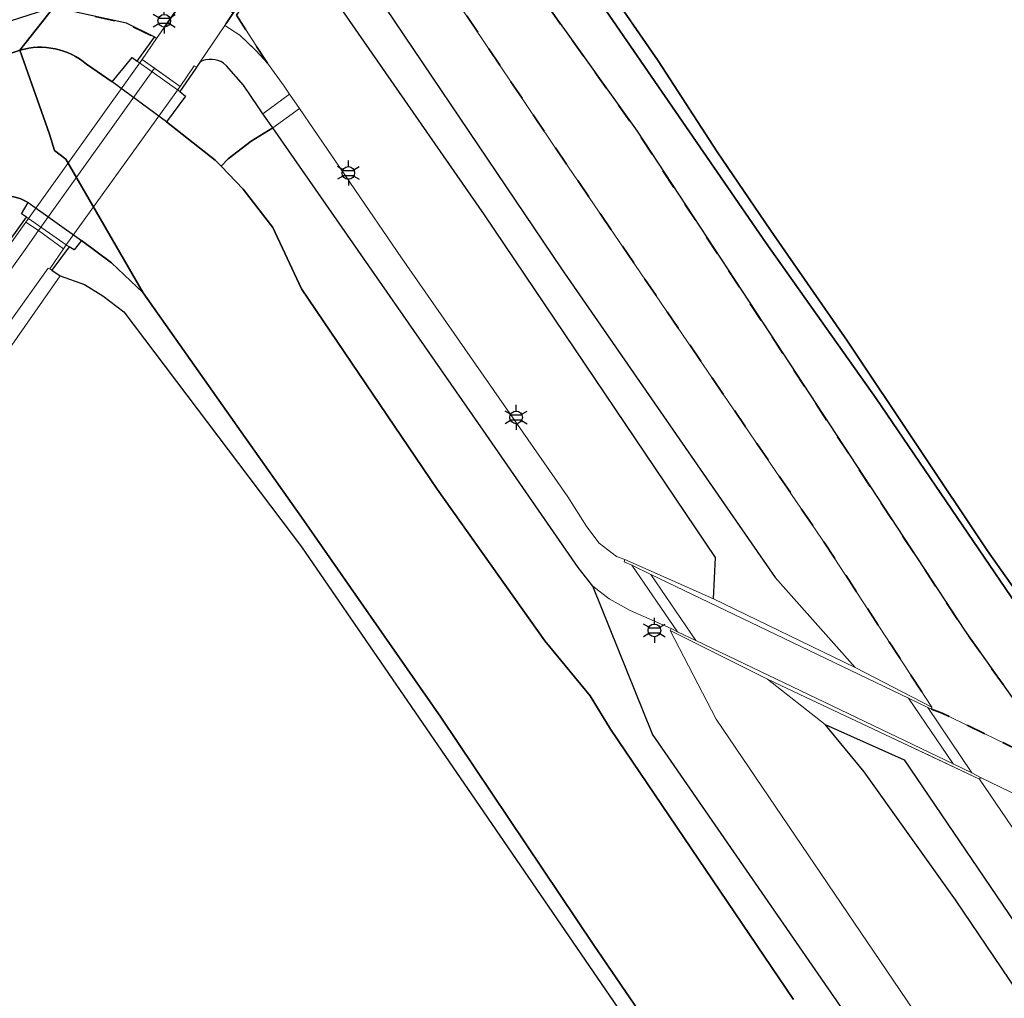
# Model space of a CAD drawing. Extents: x 105780 to 185197, y 477999 to 525027.
# Tile 268 of 562: x 107972 to 108071, y 478286 to 478384. Entities that reach past the tile are written whole.
import ezdxf
from ezdxf.enums import TextEntityAlignment as Align

# ---------------------------------------------------------------- set-up
doc = ezdxf.new("R2010")
doc.units = 0
doc.linetypes.add('XX-HIDDEN', pattern=[4, 2, -2])
for name, color, linetype, lineweight in [('B-GV-GR-GRAS_GAZON-G', 252, 'Continuous', 13), ('B-GV-GR-MATERIAALGRENS-G', 252, 'XX-HIDDEN', 35), ('B-RO-IE-MEUBILAIR_WEGMEUBILAIR-S', 252, 'Continuous', 25), ('B-WE-GW-WATERGANG_SLOOT_INSTEEK-G', 252, 'Continuous', 30), ('B-WE-OG-TERREIN_ONBEGROEID-GV', 252, 'Continuous', 18), ('B1-WE-GR-BOUWLAND-GV', 80, 'Continuous', 13), ('B1-WE-GW-TALUD_KRUIN-G', 252, 'Continuous', 25), ('B1-WE-KW-KUNSTWERK_COUPURE-GV', 170, 'Continuous', 18), ('B1-WE-KW-KUNSTWERK_DEK-BRUG', 252, 'Continuous', 18), ('B1-WE-KW-KUNSTWERK_LANDHOOFD-GV', 252, 'Continuous', 18), ('B1-WE-OG-WEG-GV', 7, 'Continuous', 18), ('B1-WE-VH-VERHARDING_ASFALT-GV', 252, 'Continuous', 18), ('B1-WE-VH-VERHARDING_BEDRIJFSVLOERPLAAT-GV', 252, 'Continuous', 18), ('B1-WE-VH-VERHARDING_BETON-GV', 252, 'Continuous', 18), ('B1-WE-VH-VERHARDING_BETONSTRAATSTEEN-GV', 252, 'Continuous', 18), ('B1-WE-VH-VERHARDING_STRAATBAKSTEEN-GV', 252, 'Continuous', 18), ('B1-WE-VH-VERHARDING_TEGEL-GV', 252, 'Continuous', 18)]:
    doc.layers.add(name, color=color, linetype=linetype, lineweight=lineweight)
doc.styles.add('NLCS-ISO', font='NLCS-ISO.ttf')

# ---------------------------------------------------------------- blocks, each defined once
blk = doc.blocks.new('B-SIE-WEG_LICHTMAST-SO')
at = {"ltscale": 0.1}
for p, q in [((0, 1.27), (0, 2.53)), ((-1.1, 0.63), (-2.19, 1.27)), ((1.1, 0.63), (2.19, 1.27)), ((-1.1, -0.63), (-2.19, -1.27)), ((0, -1.27), (0, -2.53)), ((1.1, -0.63), (2.19, -1.27))]:
    blk.add_line(p, q, dxfattribs=at)
at = {"flags": 128}
for points in [[(-1.16, 0.5), (1.16, 0.5)], [(-1.16, -0.5), (1.16, -0.5)]]:
    blk.add_lwpolyline(points, dxfattribs=at)
at = {"ltscale": 0.1}
blk.add_circle((0, 0), 1.27, dxfattribs=at)
at = {"style": 'NLCS-ISO'}
blk.add_attdef('TYPE', text='', height=1.8, dxfattribs=at).set_placement((0, 2.53), align=Align.BOTTOM_CENTER)

msp = doc.modelspace()

# ---------------------------------------------------------------- linework, layer by layer
at = {"layer": 'B-GV-GR-GRAS_GAZON-G', "flags": 128}
for points in [[(108052.403, 478332.129), (108025.226, 478371.991), (108007.879, 478397.812), (108006.057, 478400.525), (108005.546, 478401.465), (108001.584, 478396.037), (108007.501, 478387.023), (108026.163, 478359.332), (108047.647, 478328.302), (108055.711, 478319.237), (108063.443, 478315.237)], [(108047.647, 478328.302), (108026.163, 478359.332), (108007.501, 478387.023), (108001.584, 478396.037), (107999.075, 478392.6), (108018.411, 478364.766), (108041.641, 478330.321), (108041.452, 478326.138), (108055.711, 478319.237)], [(107996.56, 478380.038), (107998.237, 478377.727), (107998.797, 478376.91), (107999.775, 478375.48), (108010.054, 478360.459), (108026.784, 478336.398), (108028.721, 478333.398), (108029.943, 478331.747), (108031.706, 478330.413), (108032.541, 478330.114), (108041.452, 478326.138), (108041.641, 478330.321), (108018.411, 478364.766), (107999.075, 478392.6), (107993.432, 478384.869), (107995.024, 478382.41)], [(108265.051, 478011.507), (108268.516, 478013.864), (108068.244, 478307.993), (108063.117, 478310.411), (108061.034, 478311.394), (108057.565, 478313.03), (108050.072, 478316.564), (108046.895, 478318.063), (108052.683, 478313.52), (108060.642, 478309.943), (108263.893, 478010.72)], [(108269.078, 478014.247), (108269.09, 478014.254), (108269.666, 478014.611), (108243.942, 478052.579), (108201.379, 478115.555), (108170.634, 478161.047), (108137.944, 478209.311), (108106.583, 478255.909), (108093.769, 478275.383), (108093.423, 478276.056), (108092.933, 478276.506), (108087.735, 478284.187), (108075.748, 478302.152), (108073.381, 478305.715), (108068.343, 478308.179), (108068.244, 478307.993), (108268.516, 478013.864)]]:
    msp.add_lwpolyline(points, close=True, dxfattribs=at)
for points in [[(108254.759, 478000.013), (108041.724, 478314.029), (108037.105, 478322.972), (108037.202, 478323.157), (108033.062, 478324.986), (108030.945, 478326.143), (108029.325, 478327.433), (108035.307, 478312.531), (108054.845, 478284.293), (108069.598, 478263.332), (108087.335, 478237.223), (108107.759, 478208.051), (108130.914, 478173.803), (108152.75, 478142.19), (108170.951, 478114.107), (108196.849, 478075.168), (108210.55, 478056.317), (108218.213, 478046.027), (108223.267, 478038.529), (108230.336, 478029.165), (108248.132, 478002.833), (108250.068, 478000.013)], [(108266.025, 478000.013), (108263.975, 478003.002), (108065.797, 478295.874), (108056.613, 478308.75), (108052.683, 478313.52), (108046.895, 478318.063), (108037.105, 478322.972), (108041.724, 478314.029), (108254.759, 478000.013)], [(108271.177, 478000.013), (108264.997, 478009.061), (108263.893, 478010.72), (108060.642, 478309.943), (108052.683, 478313.52), (108056.613, 478308.75), (108065.797, 478295.874), (108263.975, 478003.002), (108266.025, 478000.013)]]:
    msp.add_lwpolyline(points, dxfattribs=at)
at = {"layer": 'B-GV-GR-MATERIAALGRENS-G', "flags": 128}
for points in [[(108001.584, 478396.037), (108005.546, 478401.465), (108010.274, 478407.943), (108009.824, 478408.789), (108008.372, 478406.373), (108006.859, 478404.157), (108005.161, 478402.172), (108001.616, 478397.196), (108001.063, 478396.425), (107998.414, 478392.735), (107998.409, 478392.745), (107993.063, 478385.025), (107992.276, 478383.815), (107993.766, 478382.868), (107995.401, 478381.315), (107996.56, 478380.038), (107995.024, 478382.41), (107993.432, 478384.869), (107999.075, 478392.6)], [(108005.546, 478401.465), (108006.057, 478400.525), (108007.879, 478397.812), (108025.226, 478371.991), (108052.403, 478332.129), (108063.443, 478315.237), (108063.387, 478315.055), (108064.477, 478314.649), (108074.028, 478310.002), (108093.974, 478279.231), (108094.205, 478279.777), (108094.958, 478280.421), (108095.991, 478281.174), (108095.214, 478282.286), (108095.448, 478282.445), (108066.728, 478322.981), (108045.038, 478356.013), (108033.761, 478373.186), (108014.095, 478400.768), (108013.677, 478401.54), (108010.274, 478407.943)], [(107995.495, 478397.02), (107995.489, 478397.063), (107995.891, 478397.302), (107995.546, 478397.808), (107988.845, 478392.871), (107988.73, 478392.784), (107986.973, 478391.526), (107984.947, 478390.067), (107978.047, 478385.007), (107982.365, 478384.047), (107985.211, 478382.654), (107985.392, 478382.525), (107990.305, 478389.547), (107990.334, 478389.494)]]:
    msp.add_lwpolyline(points, close=True, dxfattribs=at)
at = {"layer": 'B-WE-GW-WATERGANG_SLOOT_INSTEEK-G', "flags": 128}
for points in [[(108040.454, 478416.502), (108044.384, 478422.716), (108041.847, 478424.228), (108038.86, 478426.993), (108034.286, 478433.78), (108032.284, 478438.021), (108032.132, 478440.662), (108033.648, 478442.948), (108030.011, 478443.4), (108006.942, 478426.191), (108009.919, 478419.644), (108012.37, 478413.594), (108017.863, 478404.232), (108018.464, 478403.208), (108030.537, 478388.009), (108035.891, 478380.268), (108041.811, 478371.103), (108047.181, 478363.245), (108054.934, 478352.077), (108069.023, 478330.989), (108074.694, 478322.962)], [(107971.656, 478381.35), (107975.05, 478385.673), (107968.102, 478383.446), (107965.277, 478381.42), (107941.738, 478365.315), (107929.535, 478357.098), (107834.713, 478293.251)], [(107985.211, 478382.654), (107982.365, 478384.047), (107978.047, 478385.007), (107975.05, 478385.673), (107971.656, 478381.35)], [(107978.362, 478379.939), (107980.938, 478378.154), (107982.93, 478380.62), (107983.449, 478380.226), (107985.201, 478382.64), (107985.211, 478382.654)], [(107971.74, 478366.388), (107972.492, 478366.029), (107977.841, 478362.204), (107980.878, 478359.951), (107984.057, 478356.926), (107976.261, 478370.373), (107975.116, 478371.237), (107974.614, 478372.906), (107971.656, 478381.35)], [(107971.656, 478381.35), (107974.614, 478372.906), (107975.116, 478371.237), (107976.261, 478370.373), (107984.057, 478356.926), (107993.914, 478342.963), (108000, 478334.376), (108014.027, 478314.255), (108029.399, 478291.321), (108042.527, 478272.132)], [(107989.792, 478380.168), (107989.421, 478379.619), (107989.387, 478379.567), (107989.318, 478379.467), (107987.727, 478377.177), (107988.312, 478376.725), (107986.4, 478374.143), (107991.284, 478370.286), (107991.887, 478369.66), (107992.595, 478370.4), (107994.924, 478372.199), (107997.095, 478373.532)], [(107997.095, 478373.532), (107996.105, 478374.953), (107995.624, 478375.643), (107994.166, 478377.839), (107992.434, 478379.757), (107992.143, 478380.045)], [(108049.524, 478285.824), (108031.09, 478313.039), (108029.057, 478316.387), (108024.491, 478321.915), (108013.647, 478337.186), (108000, 478357.331), (107997.088, 478363.514), (107994.114, 478367.349), (107991.887, 478369.66), (107991.284, 478370.286), (107986.4, 478374.143), (107980.938, 478378.154), (107978.362, 478379.939)], [(108054.845, 478284.293), (108035.307, 478312.531), (108029.325, 478327.433), (108027.836, 478329.285), (108018.287, 478343.121), (107997.095, 478373.532), (107994.924, 478372.199), (107992.595, 478370.4), (107991.887, 478369.66), (107994.114, 478367.349), (107997.088, 478363.514), (108000, 478357.331), (108013.647, 478337.186), (108024.491, 478321.915), (108029.057, 478316.387), (108031.09, 478313.039), (108049.524, 478285.824)], [(107969.06, 478363.12), (107970.609, 478362.165), (107972.295, 478364.557), (107971.821, 478364.885), (107972.492, 478366.029), (107971.74, 478366.388)], [(108042.527, 478272.132), (108029.399, 478291.321), (108014.027, 478314.255), (108000, 478334.376), (107993.914, 478342.963), (107984.057, 478356.926), (107980.878, 478359.951), (107977.841, 478362.204), (107977.115, 478361.251), (107976.591, 478361.57), (107974.861, 478359.217), (107975.691, 478358.644), (107978.138, 478357.777), (107979.991, 478356.632), (107982.115, 478355.018), (108000, 478331.372), (108017.501, 478305.903), (108046.097, 478264.214)]]:
    msp.add_lwpolyline(points, dxfattribs=at)
for points in [[(108099.197, 478284.721), (108076.291, 478319.212), (108057.823, 478346.305), (108046.763, 478361.916), (108027.449, 478389.961), (108018.082, 478402.661), (108017.863, 478404.232), (108013.677, 478401.54), (108014.095, 478400.768), (108033.761, 478373.186), (108045.038, 478356.013), (108066.728, 478322.981), (108095.448, 478282.445), (108096.015, 478281.618), (108096.577, 478282.249), (108096.749, 478281.997)], [(108099.197, 478284.721), (108099.746, 478285.332), (108098.126, 478288.103), (108094.408, 478293.532), (108090.629, 478298.928), (108087.001, 478304.551), (108084.651, 478307.875), (108079.632, 478315.543), (108074.694, 478322.962), (108069.023, 478330.989), (108054.934, 478352.077), (108047.181, 478363.245), (108041.811, 478371.103), (108035.891, 478380.268), (108030.537, 478388.009), (108018.464, 478403.208), (108017.863, 478404.232), (108018.082, 478402.661), (108027.449, 478389.961), (108046.763, 478361.916), (108057.823, 478346.305), (108076.291, 478319.212)]]:
    msp.add_lwpolyline(points, close=True, dxfattribs=at)
for points in [[(107969.444, 478380.27, -0.085758), (107971.656, 478381.35)], [(107971.656, 478381.35, 0.085758), (107969.444, 478380.27)], [(107971.656, 478381.35, -0.25052), (107978.362, 478379.939)], [(107978.362, 478379.939, 0.25052), (107971.656, 478381.35)], [(107992.143, 478380.045, 0.268269), (107989.792, 478380.168)], [(107971.74, 478366.388, 0.24515), (107966.207, 478365.658)], [(107966.207, 478365.658, -0.24515), (107971.74, 478366.388)]]:
    msp.add_lwpolyline(points, format="xyb", dxfattribs=at)
at = {"layer": 'B-WE-OG-TERREIN_ONBEGROEID-GV', "flags": 128}
for points in [[(108041.452, 478326.138), (108032.541, 478330.114), (108032.477, 478329.865), (108033.242, 478329.533), (108035.137, 478328.608), (108061.095, 478316.147), (108063.027, 478315.205), (108063.387, 478315.055), (108063.443, 478315.237), (108055.711, 478319.237)], [(108068.343, 478308.179), (108067.469, 478308.628), (108065.584, 478309.533), (108039.691, 478321.968), (108037.836, 478322.843), (108037.202, 478323.157), (108037.105, 478322.972), (108046.895, 478318.063), (108050.072, 478316.564), (108057.565, 478313.03), (108061.034, 478311.394), (108063.117, 478310.411), (108068.244, 478307.993)]]:
    msp.add_lwpolyline(points, close=True, dxfattribs=at)
at = {"layer": 'B1-WE-GR-BOUWLAND-GV', "flags": 128}
msp.add_lwpolyline([(108208.873, 478024.519), (108181.825, 478064.961), (108156.333, 478102.194), (108133.779, 478134.329), (108112.913, 478165.717), (108088.608, 478201.098), (108066.882, 478234.386), (108046.097, 478264.214), (108017.501, 478305.903), (108000, 478331.372), (107982.115, 478355.018), (107979.991, 478356.632), (107978.138, 478357.777), (107975.691, 478358.644), (107962.676, 478340.04), (107877.211, 478219.919), (107869.274, 478208.277), (107858.426, 478194.518)], dxfattribs=at)
at = {"layer": 'B1-WE-GW-TALUD_KRUIN-G', "flags": 128}
for points in [[(108001.584, 478396.037), (108007.501, 478387.023), (108026.163, 478359.332), (108047.647, 478328.302), (108055.711, 478319.237)], [(108041.452, 478326.138), (108041.641, 478330.321), (108018.411, 478364.766), (107999.075, 478392.6)], [(108266.025, 478000.013), (108263.975, 478003.002), (108065.797, 478295.874), (108056.613, 478308.75), (108052.683, 478313.52)], [(108052.683, 478313.52), (108060.642, 478309.943), (108263.893, 478010.72)]]:
    msp.add_lwpolyline(points, dxfattribs=at)
at = {"layer": 'B1-WE-KW-KUNSTWERK_COUPURE-GV', "flags": 128}
for points in [[(108041.452, 478326.138), (108032.541, 478330.114), (108032.477, 478329.865), (108033.242, 478329.533), (108035.137, 478328.608), (108061.095, 478316.147), (108063.027, 478315.205), (108063.387, 478315.055), (108063.443, 478315.237), (108055.711, 478319.237)], [(108037.836, 478322.843), (108037.202, 478323.157), (108037.105, 478322.972), (108046.895, 478318.063), (108050.072, 478316.564), (108057.565, 478313.03), (108068.244, 478307.993), (108068.343, 478308.179), (108067.469, 478308.628), (108065.584, 478309.533), (108039.691, 478321.968)]]:
    msp.add_lwpolyline(points, close=True, dxfattribs=at)
at = {"layer": 'B1-WE-KW-KUNSTWERK_DEK-BRUG', "flags": 128}
msp.add_lwpolyline([(107987.774, 478377.701), (107985.187, 478379.53), (107983.945, 478380.409), (107972.505, 478364.411), (107972.246, 478364.05), (107973.502, 478363.189), (107976.033, 478361.368), (107976.316, 478361.762)], close=True, dxfattribs=at)
at = {"layer": 'B1-WE-KW-KUNSTWERK_LANDHOOFD-GV', "flags": 128}
for points in [[(107983.945, 478380.409), (107983.691, 478380.055), (107987.519, 478377.347), (107987.774, 478377.701)], [(107972.505, 478364.411), (107972.246, 478364.05), (107973.502, 478363.189), (107976.033, 478361.368), (107976.316, 478361.762)]]:
    msp.add_lwpolyline(points, close=True, dxfattribs=at)
at = {"layer": 'B1-WE-OG-WEG-GV', "flags": 128}
msp.add_lwpolyline([(107858.426, 478194.518), (107869.274, 478208.277), (107877.211, 478219.919), (107962.676, 478340.04), (107975.691, 478358.644), (107974.861, 478359.217), (107974.649, 478359.35), (107974.499, 478359.425), (107913.045, 478273.37), (107855.946, 478193.468)], dxfattribs=at)
at = {"layer": 'B1-WE-VH-VERHARDING_ASFALT-GV', "flags": 128}
for points in [[(107995.401, 478381.315), (107993.766, 478382.868), (107992.276, 478383.815), (107989.792, 478380.168)], [(107992.143, 478380.045), (107992.434, 478379.757), (107994.166, 478377.839), (107995.624, 478375.643), (107996.105, 478374.953), (107998.797, 478376.91), (107998.237, 478377.727), (107996.56, 478380.038), (107995.401, 478381.315)]]:
    msp.add_lwpolyline(points, dxfattribs=at)
for points in [[(107985.187, 478379.53), (107983.945, 478380.409), (107972.505, 478364.411), (107972.246, 478364.05), (107973.502, 478363.189)], [(107987.774, 478377.701), (107985.187, 478379.53), (107973.502, 478363.189), (107976.033, 478361.368), (107976.316, 478361.762)], [(108010.054, 478360.459), (107999.775, 478375.48), (107997.095, 478373.532), (108018.287, 478343.121), (108027.836, 478329.285), (108029.325, 478327.433), (108030.945, 478326.143), (108033.062, 478324.986), (108037.202, 478323.157), (108037.836, 478322.843), (108033.242, 478329.533), (108032.477, 478329.865), (108032.541, 478330.114), (108031.706, 478330.413), (108029.943, 478331.747), (108028.721, 478333.398), (108026.784, 478336.398)], [(107972.161, 478361.304), (107973.502, 478363.189), (107972.246, 478364.05), (107970.831, 478362.051), (107909.367, 478275.961), (107866.434, 478215.889), (107864.654, 478213.398), (107864.462, 478213.13), (107852.263, 478196.061), (107816.803, 478156.403), (107815.474, 478154.917), (107771.044, 478105.228), (107740.249, 478070.788), (107735.869, 478065.89), (107702.91, 478029.08), (107704.053, 478028.084), (107706.717, 478031.051), (107737.01, 478064.897), (107853.497, 478195.201), (107910.595, 478275.084)], [(108035.137, 478328.608), (108039.691, 478321.968), (108065.584, 478309.533), (108061.095, 478316.147)]]:
    msp.add_lwpolyline(points, close=True, dxfattribs=at)
at = {"layer": 'B1-WE-VH-VERHARDING_ASFALT-GV'}
msp.add_lwpolyline([(107989.792, 478380.168, -0.268269), (107992.143, 478380.045)], format="xyb", dxfattribs=at)
at = {"layer": 'B1-WE-VH-VERHARDING_BEDRIJFSVLOERPLAAT-GV', "flags": 128}
for points in [[(107985.392, 478382.525), (107985.211, 478382.654), (107985.201, 478382.64), (107983.449, 478380.226), (107983.691, 478380.055), (107983.945, 478380.409)], [(107989.318, 478379.467), (107989.387, 478379.567), (107989.421, 478379.619), (107989.202, 478379.76), (107987.774, 478377.701), (107987.519, 478377.347), (107987.727, 478377.177)], [(107972.246, 478364.05), (107972.505, 478364.411), (107972.295, 478364.557), (107970.609, 478362.165), (107970.831, 478362.051)], [(107976.591, 478361.57), (107976.316, 478361.762), (107976.033, 478361.368), (107974.649, 478359.35), (107974.861, 478359.217)]]:
    msp.add_lwpolyline(points, close=True, dxfattribs=at)
at = {"layer": 'B1-WE-VH-VERHARDING_BETON-GV', "flags": 128}
for points in [[(107999.775, 478375.48), (107998.797, 478376.91), (107996.105, 478374.953), (107997.095, 478373.532)], [(108035.137, 478328.608), (108033.242, 478329.533), (108037.836, 478322.843), (108039.691, 478321.968)], [(108063.027, 478315.205), (108061.095, 478316.147), (108065.584, 478309.533), (108067.469, 478308.628)]]:
    msp.add_lwpolyline(points, close=True, dxfattribs=at)
for points in [[(107974.649, 478359.35), (107976.033, 478361.368), (107973.502, 478363.189), (107972.161, 478361.304), (107910.595, 478275.084), (107853.497, 478195.201), (107737.01, 478064.897), (107706.717, 478031.051), (107704.053, 478028.084), (107687.617, 478009.735), (107678.909, 478000.013)], [(107682.928, 478000.013), (107708.939, 478029.053), (107739.243, 478062.887), (107855.946, 478193.468), (107913.045, 478273.37), (107974.499, 478359.425), (107974.649, 478359.35)]]:
    msp.add_lwpolyline(points, dxfattribs=at)
at = {"layer": 'B1-WE-VH-VERHARDING_BETONSTRAATSTEEN-GV', "flags": 128}
for points in [[(107983.691, 478380.055), (107983.449, 478380.226), (107982.93, 478380.62), (107980.938, 478378.154), (107986.4, 478374.143), (107988.312, 478376.725), (107987.727, 478377.177), (107987.519, 478377.347)], [(107972.492, 478366.029), (107971.821, 478364.885), (107972.295, 478364.557), (107972.505, 478364.411), (107976.316, 478361.762), (107976.591, 478361.57), (107977.115, 478361.251), (107977.841, 478362.204)]]:
    msp.add_lwpolyline(points, close=True, dxfattribs=at)
at = {"layer": 'B1-WE-VH-VERHARDING_STRAATBAKSTEEN-GV', "flags": 128}
msp.add_lwpolyline([(107992.276, 478383.815), (107993.063, 478385.025), (107990.334, 478389.494), (107990.305, 478389.547), (107985.392, 478382.525), (107983.945, 478380.409), (107987.774, 478377.701), (107989.202, 478379.76), (107989.421, 478379.619), (107989.792, 478380.168)], close=True, dxfattribs=at)
at = {"layer": 'B1-WE-VH-VERHARDING_TEGEL-GV', "flags": 128}
msp.add_lwpolyline([(108074.028, 478310.002), (108064.477, 478314.649), (108063.387, 478315.055), (108063.027, 478315.205), (108067.469, 478308.628), (108068.343, 478308.179), (108073.381, 478305.715), (108075.748, 478302.152), (108087.735, 478284.187), (108092.933, 478276.506), (108093.423, 478276.056), (108093.245, 478276.604), (108093.325, 478277.693), (108093.974, 478279.231)], close=True, dxfattribs=at)

# ---------------------------------------------------------------- block references
at = {"layer": 'B-RO-IE-MEUBILAIR_WEGMEUBILAIR-S', "xscale": 0.5, "yscale": 0.5, "zscale": 0.5}
for p in [(107986.171, 478384.3), (108004.704, 478368.995), (108021.591, 478344.401), (108035.504, 478322.972)]:
    msp.add_blockref('B-SIE-WEG_LICHTMAST-SO', p, dxfattribs=at)

doc.saveas('drawing.dxf')
